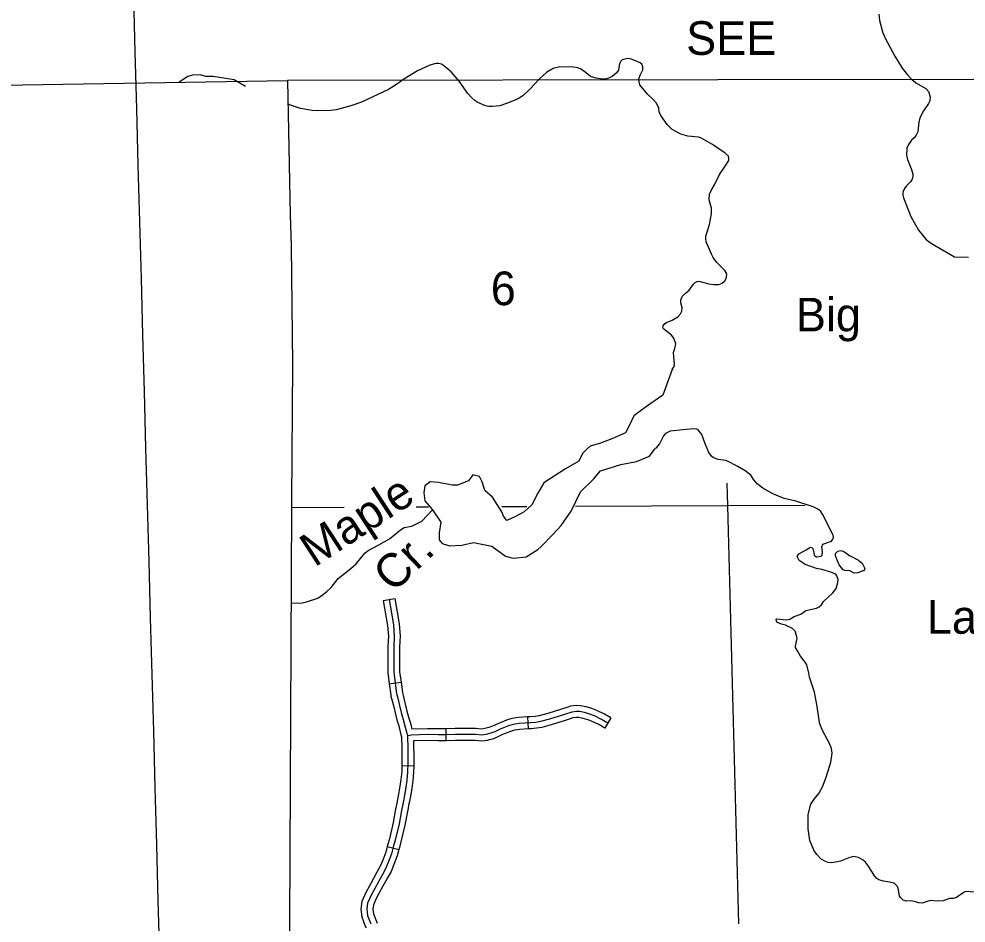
# Model space of a CAD drawing. Extents: x -19 to 366, y -4 to 359.
# Drawn here: x 156.487 to 158.742, y 178.001 to 180.152 of the extents above; entities that cross this region are included whole.
import ezdxf

# ---------------------------------------------------------------- set-up
doc = ezdxf.new("R2010")
doc.units = 0
for name, color, linetype in [('Level 2', 7, 'Continuous'), ('Level 35', 7, 'Continuous'), ('Level 45', 7, 'Continuous'), ('Level 5', 7, 'Continuous'), ('Level 60', 7, 'Continuous'), ('Level 63', 7, 'Continuous')]:
    doc.layers.add(name, color=color, linetype=linetype)

msp = doc.modelspace()

# ---------------------------------------------------------------- linework, layer by layer
at = {"layer": 'Level 2'}
for points in [[(155.8001, 179.9853), (156.1055, 179.9896), (157.1262, 180.0062)], [(157.1262, 180.0062), (157.1326, 179.6863), (157.1348, 179.6124), (157.138, 179.3306), (157.1358, 179.0058), (157.1358, 178.9892), (157.1308, 178.0002), (157.1312, 177.9841), (157.1373, 177.7403)]]:
    msp.add_lwpolyline(points, dxfattribs=at)
at = {"layer": 'Level 35'}
for points in [[(158.5343, 180.1642), (158.536, 180.1485), (158.5435, 180.1197), (158.5497, 180.1049), (158.5724, 180.0638), (158.5895, 180.0354), (158.602, 180.0194), (158.6101, 180.011), (158.6225, 180.0004), (158.6456, 179.9872), (158.6525, 179.9797), (158.6566, 179.9668), (158.6556, 179.9577), (158.6524, 179.951), (158.6403, 179.9334), (158.6319, 179.9174), (158.6296, 179.9071), (158.6268, 179.8835), (158.6233, 179.8761), (158.6184, 179.8696), (158.612, 179.8636), (158.6044, 179.8533), (158.601, 179.8451), (158.5997, 179.8282), (158.6019, 179.8179), (158.6118, 179.7945), (158.6152, 179.7829), (158.6152, 179.7782), (158.6136, 179.7711), (158.6097, 179.7646), (158.5988, 179.7541), (158.5954, 179.7491), (158.5915, 179.7403), (158.5914, 179.7341), (158.5928, 179.7267), (158.6105, 179.6826), (158.6285, 179.6501), (158.6387, 179.6367), (158.6462, 179.6287), (158.655, 179.6213), (158.6703, 179.6116), (158.7138, 179.5866)], [(157.6659, 179.9587), (157.6476, 179.951), (157.6315, 179.9459), (157.6143, 179.9438), (157.6059, 179.9441), (157.5976, 179.9457), (157.5793, 179.9535), (157.572, 179.9582), (157.565, 179.9644), (157.5556, 179.9747), (157.5352, 180.0045), (157.5158, 180.0264), (157.4978, 180.0416), (157.4926, 180.0451), (157.4856, 180.0468), (157.4795, 180.0465), (157.465, 180.0426), (157.4361, 180.0292), (157.4035, 180.0095), (157.3856, 179.9966), (157.367, 179.9846), (157.3023, 179.9541), (157.2768, 179.9459), (157.2424, 179.9363), (157.2295, 179.9344), (157.1971, 179.9335), (157.1852, 179.9342), (157.157, 179.9396), (157.1333, 179.9475), (157.1273, 179.9501)], [(158.1767, 179.8159), (158.177, 179.8205), (158.1758, 179.8256), (158.1685, 179.8329), (158.138, 179.8533), (158.1105, 179.8692), (158.105, 179.871), (158.0794, 179.8731), (158.0624, 179.878), (158.0422, 179.889), (158.0298, 179.9011), (158.0151, 179.9224), (158.0111, 179.9314), (158.0104, 179.94), (158.0044, 179.9519), (157.998, 179.96), (157.9835, 179.9735), (157.9654, 179.9956), (157.9631, 180.0029), (157.9626, 180.0096), (157.9659, 180.0187), (157.9719, 180.0317), (157.9726, 180.0385), (157.9695, 180.0446), (157.966, 180.048), (157.9453, 180.0565), (157.9356, 180.0585), (157.9233, 180.055), (157.9188, 180.0513), (157.9158, 180.0422), (157.9153, 180.0351), (157.9141, 180.0309), (157.909, 180.0237), (157.8994, 180.0156), (157.8906, 180.0115), (157.8836, 180.0095), (157.8773, 180.0091), (157.8612, 180.0116), (157.848, 180.0158), (157.831, 180.0291), (157.8247, 180.0331), (157.8173, 180.036), (157.8069, 180.038), (157.7748, 180.0385), (157.7589, 180.0345), (157.7435, 180.026), (157.7254, 180.0095), (157.7031, 179.9857), (157.6868, 179.9696), (157.6778, 179.9638), (157.6659, 179.9587)], [(157.0264, 179.9916), (156.9997, 180.0072), (156.9793, 180.0104), (156.9493, 180.0157), (156.9316, 180.0157), (156.9187, 180.0195), (156.9005, 180.019), (156.8893, 180.0157), (156.8683, 180.002)], [(158.0424, 179.3184), (158.0469, 179.3252), (158.0476, 179.3296), (158.0452, 179.3588), (158.0485, 179.3682), (158.0509, 179.3792), (158.0464, 179.3928), (158.0402, 179.3996), (158.0211, 179.4146), (158.0201, 179.418), (158.0205, 179.4222), (158.0242, 179.4274), (158.0287, 179.4301), (158.0423, 179.4355), (158.0553, 179.4438), (158.0615, 179.4503), (158.0647, 179.4566), (158.0661, 179.4648), (158.0627, 179.4766), (158.0627, 179.4834), (158.0662, 179.4916), (158.0733, 179.4991), (158.0827, 179.5068), (158.0928, 179.5213), (158.0967, 179.5251), (158.1012, 179.5277), (158.1058, 179.5283), (158.129, 179.5217), (158.1413, 179.5203), (158.1535, 179.5204), (158.1614, 179.5237), (158.1678, 179.5291), (158.1709, 179.535), (158.172, 179.5436), (158.171, 179.5477), (158.1675, 179.554), (158.1482, 179.5731), (158.1395, 179.5844), (158.1356, 179.5928), (158.123, 179.6217), (158.122, 179.6297), (158.1223, 179.6354), (158.1313, 179.663), (158.1357, 179.6885), (158.1354, 179.7023), (158.1299, 179.7222), (158.1313, 179.7357), (158.1346, 179.7443), (158.1428, 179.7579), (158.1547, 179.7821), (158.1681, 179.8022), (158.1767, 179.8159)], [(158.7138, 179.5866), (158.7475, 179.5854)], [(158.0424, 179.3184), (158.0196, 179.2574), (157.9806, 179.2301), (157.9508, 179.208), (157.9404, 179.1859), (157.9313, 179.1677), (157.8988, 179.1535), (157.8716, 179.1431), (157.8469, 179.1353), (157.8378, 179.1275), (157.8287, 179.1184), (157.8196, 179.1002), (157.7885, 179.082), (157.7366, 179.0482), (157.7223, 179.0236), (157.708, 178.9963), (157.6898, 178.9794), (157.6813, 178.9744)], [(158.1271, 179.1259), (158.1199, 179.1435), (158.1127, 179.1632), (158.1041, 179.1743), (158.1005, 179.1759), (158.0936, 179.1772), (158.0686, 179.1743), (158.0376, 179.1715), (158.026, 179.1661), (158.0212, 179.1605), (158.0115, 179.1414), (158.0031, 179.1313), (158.0016, 179.1301)], [(157.7298, 178.8969), (157.7581, 178.9258), (157.7781, 178.9469), (157.8015, 178.9807), (157.8235, 179.0274), (157.8547, 179.0573), (157.8716, 179.0768), (157.9196, 179.0924), (157.9573, 179.0989), (157.9884, 179.1119), (158.0016, 179.1301)], [(158.1707, 179.1015), (158.1519, 179.1038), (158.1408, 179.1082), (158.1355, 179.1121), (158.1287, 179.1222), (158.1271, 179.1259)], [(158.392, 178.753), (158.3976, 178.7582), (158.4027, 178.7664), (158.4247, 178.7868), (158.4323, 178.7973), (158.4365, 178.8116), (158.4369, 178.8181), (158.4343, 178.827), (158.4327, 178.8292), (158.4293, 178.8316), (158.4199, 178.8356), (158.3982, 178.8419), (158.3855, 178.8443), (158.3584, 178.8544), (158.3442, 178.8639), (158.3401, 178.8712), (158.3397, 178.8735), (158.3438, 178.8792), (158.3625, 178.89), (158.368, 178.8941), (158.3717, 178.8957), (158.3757, 178.8937), (158.3773, 178.8918), (158.3791, 178.8821), (158.38, 178.8759), (158.3842, 178.8727), (158.3869, 178.872), (158.3963, 178.8739), (158.399, 178.8757), (158.4, 178.8842), (158.398, 178.8965), (158.4004, 178.9026), (158.4211, 178.9096), (158.4248, 178.9143), (158.4259, 178.9181), (158.4256, 178.924), (158.4003, 178.9742), (158.3959, 178.98), (158.3903, 178.985), (158.378, 178.991), (158.3363, 179.0049), (158.3087, 179.0112), (158.2818, 179.0221), (158.2579, 179.0357), (158.2446, 179.0461), (158.2367, 179.0553), (158.2295, 179.0667), (158.2157, 179.0769), (158.1984, 179.0872), (158.1707, 179.1015)], [(157.6813, 178.9744), (157.6676, 178.9675), (157.6481, 178.9584), (157.6403, 178.9688), (157.6364, 178.9792), (157.6143, 179.0143), (157.5962, 179.0298), (157.5897, 179.0506), (157.5832, 179.0636), (157.5676, 179.0675), (157.5572, 179.0532), (157.5312, 179.0428), (157.5183, 179.0428), (157.4858, 179.0493), (157.4663, 179.0506), (157.4533, 179.0415), (157.4507, 179.0247), (157.4533, 179.0052), (157.4715, 178.9844), (157.491, 178.9545), (157.4871, 178.9298), (157.4871, 178.9129), (157.4949, 178.9038), (157.5118, 178.8986), (157.5416, 178.8999), (157.5689, 178.9064), (157.613, 178.8974), (157.6455, 178.874), (157.6637, 178.8688), (157.6948, 178.8727), (157.7221, 178.8896), (157.7298, 178.8969)], [(157.1347, 178.7623), (157.1612, 178.763), (157.1716, 178.7654), (157.1986, 178.7741), (157.2091, 178.7809), (157.2199, 178.7895), (157.2302, 178.7995), (157.2471, 178.8205), (157.277, 178.8444), (157.2895, 178.8554), (157.3106, 178.8807), (157.3181, 178.8874), (157.3437, 178.9006), (157.3692, 178.9155), (157.395, 178.9368), (157.404, 178.9419), (157.4225, 178.9451), (157.4464, 178.9575), (157.4715, 178.9844)], [(158.4867, 178.8636), (158.4946, 178.8569), (158.5005, 178.8449), (158.5002, 178.842), (158.4987, 178.8399), (158.4838, 178.8341), (158.4753, 178.8332), (158.4652, 178.8393), (158.4536, 178.8395), (158.4492, 178.8413), (158.4399, 178.8534), (158.432, 178.8721), (158.4308, 178.8766), (158.4309, 178.8802), (158.4361, 178.8856), (158.4424, 178.8871), (158.4463, 178.8868), (158.4523, 178.8842), (158.4653, 178.875)], [(158.4867, 178.8636), (158.4653, 178.875)], [(158.3696, 178.1976), (158.3656, 178.225), (158.3661, 178.2588), (158.3721, 178.2838), (158.3797, 178.2959), (158.391, 178.3092), (158.4001, 178.3247), (158.4088, 178.3482), (158.4195, 178.3835), (158.4228, 178.4048), (158.4212, 178.4161), (158.4155, 178.4293), (158.401, 178.4571), (158.3935, 178.475), (158.3917, 178.4837), (158.3871, 178.5161), (158.3812, 178.5503), (158.3687, 178.5863), (158.3672, 178.5956), (158.3625, 178.6153), (158.3586, 178.6218), (158.3472, 178.6362), (158.3413, 178.6467), (158.336, 178.6565), (158.3356, 178.6597), (158.3394, 178.6782), (158.3384, 178.6854), (158.3351, 178.6956), (158.3284, 178.7021), (158.3116, 178.7094), (158.3021, 178.7124), (158.2929, 178.7161), (158.2908, 178.7191), (158.2896, 178.7242), (158.2909, 178.725), (158.3144, 178.7223), (158.3225, 178.724), (158.3325, 178.7306), (158.3487, 178.7361), (158.3543, 178.7401), (158.3606, 178.7448), (158.3854, 178.7504), (158.392, 178.753)], [(158.6214, 178.0509), (158.6107, 178.0534), (158.5999, 178.053), (158.5921, 178.0555), (158.5854, 178.0618), (158.5836, 178.0656), (158.5803, 178.0834), (158.5787, 178.0875), (158.5725, 178.0937), (158.5696, 178.0953), (158.5595, 178.0982), (158.5451, 178.1002), (158.5342, 178.1036), (158.5294, 178.1065), (158.5235, 178.1133), (158.5098, 178.1364), (158.5026, 178.1453), (158.4965, 178.1505), (158.4858, 178.1564), (158.4734, 178.1589), (158.4623, 178.1562), (158.4427, 178.1482), (158.4355, 178.1462), (158.4215, 178.1444), (158.4136, 178.1451), (158.4057, 178.1478), (158.3967, 178.1529), (158.3865, 178.1635), (158.3791, 178.1744), (158.3696, 178.1976)], [(158.7618, 178.0745), (158.7415, 178.0755), (158.7371, 178.0744), (158.719, 178.0616), (158.7111, 178.0594), (158.7023, 178.0592), (158.6871, 178.0538), (158.6727, 178.0532), (158.6573, 178.0548), (158.6466, 178.0516), (158.6368, 178.0483), (158.6286, 178.0486), (158.6214, 178.0509)]]:
    msp.add_lwpolyline(points, dxfattribs=at)
at = {"layer": 'Level 45'}
for p, q in [((157.354, 178.7682), (157.382, 178.7731)), ((157.3685, 178.5701), (157.3966, 178.5737)), ((157.6975, 178.4912), (157.6995, 178.4628)), ((157.896, 178.4892), (157.882, 178.4645)), ((157.5034, 178.463), (157.5033, 178.4346)), ((157.3984, 178.3758), (157.4268, 178.3752)), ((157.3637, 178.1827), (157.3911, 178.1754))]:
    msp.add_line(p, q, dxfattribs=at)
for points in [[(157.354, 178.7682), (157.3643, 178.7089), (157.3664, 178.6831), (157.3658, 178.6725)], [(157.368, 178.7707), (157.3784, 178.7107), (157.3806, 178.6833), (157.3791, 178.6581), (157.3791, 178.5981), (157.3859, 178.5461)], [(157.382, 178.7731), (157.3925, 178.7125), (157.3949, 178.6834), (157.3941, 178.6708)], [(157.3658, 178.6725), (157.3649, 178.6585), (157.3649, 178.5972), (157.3685, 178.5701)], [(157.3941, 178.6708), (157.3933, 178.6577), (157.3933, 178.599), (157.3966, 178.5737)], [(157.3966, 178.5737), (157.3998, 178.5492), (157.4, 178.5487), (157.4016, 178.5424), (157.4067, 178.5219), (157.4107, 178.505), (157.415, 178.4887), (157.4181, 178.4787)], [(157.3685, 178.5701), (157.372, 178.543), (157.3727, 178.5409), (157.374, 178.5355), (157.3791, 178.5151), (157.3832, 178.4981), (157.3877, 178.4809), (157.391, 178.4703)], [(157.3859, 178.5461), (157.3863, 178.5448), (157.3878, 178.539), (157.3929, 178.5185), (157.3969, 178.5016), (157.4014, 178.4848), (157.406, 178.4698), (157.41, 178.4526), (157.412, 178.4463)], [(157.889, 178.4768), (157.8739, 178.4854), (157.8573, 178.4938), (157.8463, 178.498), (157.8337, 178.5018), (157.8217, 178.5039), (157.8142, 178.5043), (157.8028, 178.5029), (157.7833, 178.4966), (157.7498, 178.4858), (157.7284, 178.4803), (157.7176, 178.4783), (157.7051, 178.4775), (157.678, 178.4755), (157.6634, 178.4734), (157.6525, 178.4702), (157.6327, 178.4622), (157.6198, 178.456), (157.6102, 178.4523), (157.5987, 178.4494), (157.5889, 178.4482), (157.5736, 178.4494), (157.5592, 178.4493), (157.5467, 178.4498), (157.5258, 178.4496), (157.5044, 178.4488), (157.4852, 178.4488), (157.4598, 178.4491), (157.4212, 178.4482), (157.412, 178.4463)], [(157.7909, 178.514), (157.7789, 178.5101), (157.7458, 178.4995), (157.7253, 178.4942), (157.7158, 178.4924), (157.7041, 178.4916), (157.6975, 178.4912)], [(157.896, 178.4892), (157.8806, 178.4979), (157.8631, 178.5068), (157.8509, 178.5115), (157.837, 178.5156), (157.8233, 178.518), (157.8137, 178.5185), (157.7997, 178.5168), (157.7909, 178.514)], [(157.6975, 178.4912), (157.6765, 178.4896), (157.6604, 178.4873), (157.6479, 178.4836), (157.627, 178.4752), (157.6142, 178.469), (157.6059, 178.4659), (157.5995, 178.4643)], [(157.7996, 178.4869), (157.7876, 178.4831), (157.7538, 178.4722), (157.7315, 178.4664), (157.7194, 178.4642), (157.7061, 178.4633), (157.6995, 178.4628)], [(157.882, 178.4645), (157.8672, 178.4729), (157.8516, 178.4808), (157.8417, 178.4846), (157.8304, 178.4879), (157.8201, 178.4897), (157.8147, 178.49), (157.8058, 178.4889), (157.7996, 178.4869)], [(157.391, 178.4703), (157.3923, 178.4661), (157.3963, 178.449), (157.3977, 178.4442), (157.3977, 178.4397), (157.3982, 178.4214), (157.3985, 178.3998), (157.3985, 178.3813), (157.3984, 178.3758)], [(157.4181, 178.4787), (157.4197, 178.4736), (157.4223, 178.4624)], [(157.5034, 178.463), (157.4853, 178.463), (157.4597, 178.4633), (157.4223, 178.4624)], [(157.5995, 178.4643), (157.596, 178.4634), (157.5886, 178.4624), (157.5741, 178.4636), (157.5595, 178.4635), (157.5469, 178.464), (157.5255, 178.4638), (157.5042, 178.463), (157.5034, 178.463)], [(157.6995, 178.4628), (157.6796, 178.4614), (157.6665, 178.4595), (157.6572, 178.4567), (157.6385, 178.4492), (157.6255, 178.4429), (157.6144, 178.4387), (157.6066, 178.4367)], [(157.412, 178.4463), (157.4119, 178.4398), (157.4124, 178.4217), (157.4127, 178.3999), (157.4127, 178.3811), (157.4123, 178.361), (157.4103, 178.3406), (157.408, 178.3241), (157.4049, 178.3046), (157.4006, 178.2836), (157.3977, 178.2688), (157.3918, 178.2369), (157.3827, 178.1978), (157.3789, 178.1847), (157.3737, 178.1651), (157.3662, 178.1452), (157.36, 178.1299), (157.3517, 178.1149), (157.3252, 178.0673), (157.3171, 178.0482), (157.3149, 178.0339), (157.3171, 178.0189), (157.3246, 177.9989)], [(157.6066, 178.4367), (157.6013, 178.4354), (157.5892, 178.4339), (157.5731, 178.4352), (157.559, 178.4351), (157.5464, 178.4356), (157.5261, 178.4354), (157.5047, 178.4346), (157.5033, 178.4346)], [(157.5033, 178.4346), (157.4851, 178.4346), (157.4599, 178.4349), (157.4263, 178.4341)], [(157.4263, 178.4341), (157.4266, 178.4219), (157.4269, 178.4), (157.4269, 178.381), (157.4268, 178.3752)], [(157.3984, 178.3758), (157.3982, 178.3618), (157.3962, 178.3423), (157.3939, 178.3262), (157.3909, 178.3072), (157.3866, 178.2864), (157.3853, 178.2793)], [(157.4268, 178.3752), (157.4265, 178.3601), (157.4244, 178.3389), (157.422, 178.322), (157.4188, 178.3021), (157.4145, 178.2808), (157.4132, 178.2739)], [(157.3853, 178.2793), (157.3837, 178.2715), (157.3779, 178.2398), (157.369, 178.2014), (157.3652, 178.1885), (157.3637, 178.1827)], [(157.4132, 178.2739), (157.4117, 178.2662), (157.4057, 178.234), (157.3965, 178.1942), (157.3926, 178.1809), (157.3911, 178.1754)], [(157.3637, 178.1827), (157.3602, 178.1695), (157.353, 178.1504), (157.3471, 178.136), (157.3393, 178.1218), (157.3244, 178.095)], [(157.3911, 178.1754), (157.3872, 178.1608), (157.3794, 178.14), (157.3728, 178.1238), (157.3642, 178.108), (157.3492, 178.0812)], [(157.3244, 178.095), (157.3124, 178.0735), (157.3033, 178.0521), (157.3006, 178.034), (157.3033, 178.0154), (157.3115, 177.9934), (157.3135, 177.989)], [(157.3492, 178.0812), (157.338, 178.061), (157.3309, 178.0443), (157.3293, 178.0339), (157.3309, 178.0225), (157.3378, 178.0043), (157.3394, 178.0007)]]:
    msp.add_lwpolyline(points, dxfattribs=at)
at = {"layer": 'Level 5'}
for points in [[(158.1724, 179.0477), (158.1736, 178.9938)], [(157.2614, 178.9897), (157.1358, 178.9892)], [(157.4622, 178.9906), (157.4327, 178.9905)], [(157.696, 178.9917), (157.6364, 178.9914)], [(158.1736, 178.9938), (157.8121, 178.9922)], [(158.3588, 178.9941), (158.1736, 178.9938)], [(158.1736, 178.9938), (158.1999, 177.9988)]]:
    msp.add_lwpolyline(points, dxfattribs=at)
at = {"layer": 'Level 60'}
for points in [[(161.4532, 2.0533), (161.2336, 10.6702), (161.0133, 19.2873), (160.7922, 27.9044), (160.5704, 36.5217), (160.3478, 45.1392), (160.1245, 53.7568), (159.9003, 62.3745), (159.6754, 70.9923), (159.4498, 79.6103), (159.2234, 88.2284), (158.9962, 96.8466), (158.7683, 105.465), (158.5396, 114.0835), (158.3102, 122.7022), (158.08, 131.321), (157.849, 139.9399), (157.6173, 148.559), (157.3849, 157.1782), (157.1517, 165.7975), (156.9177, 174.417), (156.683, 183.0366), (156.511, 189.3363)], [(0, 172.2839), (7.1335, 172.2883), (14.267, 172.3015), (21.4005, 172.3236), (28.5339, 172.3544), (35.6673, 172.3941), (42.8006, 172.4426), (49.9339, 172.4999), (57.0671, 172.566), (64.2002, 172.6409), (71.3332, 172.7246), (78.4661, 172.8172), (85.5989, 172.9186), (92.7315, 173.0287), (99.8641, 173.1477), (106.9964, 173.2755), (114.1286, 173.4122), (121.2606, 173.5576), (128.3925, 173.7119), (135.5241, 173.8749), (142.6555, 174.0468), (149.7867, 174.2275), (156.9177, 174.417), (164.0485, 174.6153), (171.179, 174.8224), (178.3092, 175.0383), (185.4392, 175.2631), (192.5688, 175.4966), (199.6982, 175.739), (206.8273, 175.9902), (213.9561, 176.2502), (221.0845, 176.5189), (228.2126, 176.7965), (235.3404, 177.083), (242.4677, 177.3782), (249.5948, 177.6822), (256.7214, 177.995), (263.8476, 178.3167), (270.9735, 178.6471), (278.0989, 178.9863), (285.2239, 179.3344), (292.3485, 179.6912), (299.4726, 180.0569), (306.5963, 180.4314), (313.7195, 180.8146), (320.8422, 181.2067), (327.9644, 181.6076), (335.0862, 182.0172), (342.2074, 182.4357)]]:
    msp.add_spline(points, degree=3, dxfattribs=at)
at = {"layer": 'Level 63'}
msp.add_lwpolyline([(160.1035, 180.0139), (159.2039, 180.0095), (159.1015, 180.0085), (158.1504, 180.0074), (157.1262, 180.0062)], dxfattribs=at)

# ---------------------------------------------------------------- texts
at = {"layer": 'Level 35'}
for s, p in [('Big', (158.3367, 179.4087)), ('Lake', (158.6485, 178.6893))]:
    msp.add_text(s, height=0.08, dxfattribs=at).set_placement(p)
for s, rotation, p in [('Maple', 33.1608, (157.1908, 178.8464)), ('Cr.', 43.9944, (157.3783, 178.7845))]:
    msp.add_text(s, height=0.08, rotation=rotation, dxfattribs=at).set_placement(p)
at = {"layer": 'Level 5'}
msp.add_text('6', height=0.08, dxfattribs=at).set_placement((157.6103, 179.4712))
at = {"layer": 'Level 63'}
msp.add_text('SEE', height=0.08, dxfattribs=at).set_placement((158.0755, 180.067))

doc.saveas('drawing.dxf')
